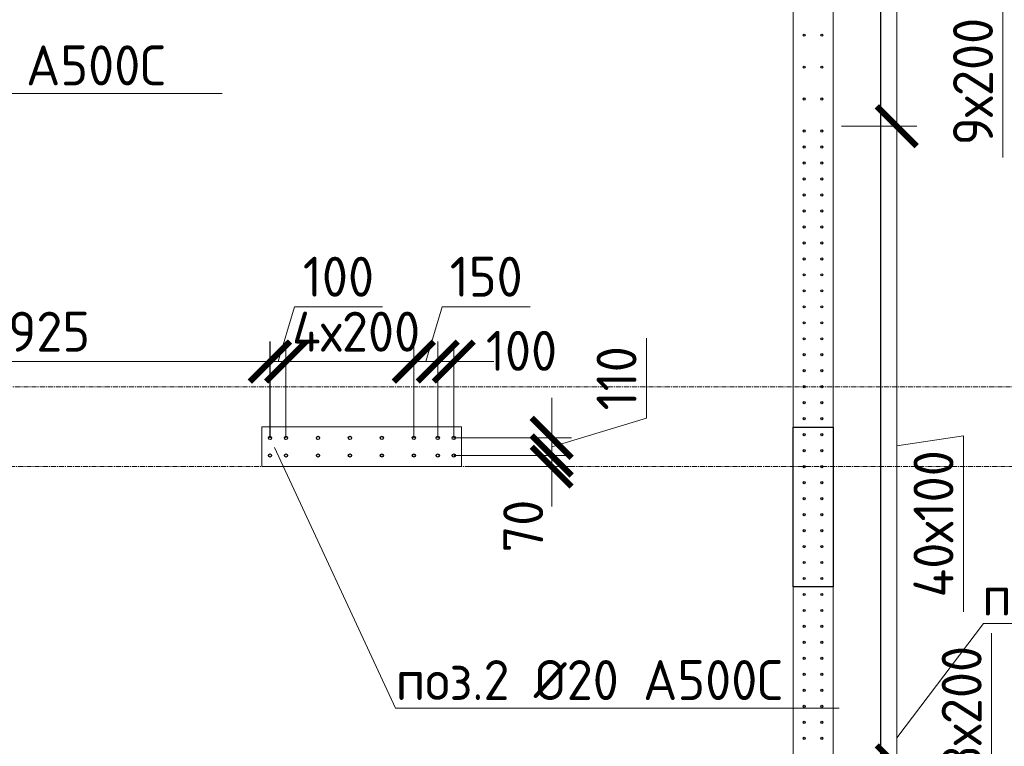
# Model space of a CAD drawing. Header units: millimetres. Extents: x -56135 to 1694203, y -446411 to -23139.
# Tile 306 of 311: x 1002718 to 1008880, y -67220 to -62673. Entities that reach past the tile are written whole.
import ezdxf
from ezdxf import colors
from ezdxf.entities.mleader import LeaderData, LeaderLine
from ezdxf.math import Vec2, Vec3

# ---------------------------------------------------------------- set-up
doc = ezdxf.new("R2010")
doc.units = ezdxf.units.MM
for name, pattern in [('01 Штриховая _4 мм_', [6, 3.5, -2.5]), ('______5', [1100, 800, -100, 100, -100]), ('HIDDEN2', [4.7625, 3.175, -1.5875]), ('осевая', [50.8, 31.75, -6.35, 6.35, -6.35])]:
    doc.linetypes.add(name, pattern=pattern)
for name, color, linetype, lineweight in [('0 Фундамент', 5, 'Continuous', 30), ('1 Стены', 3, 'Continuous', 30), ('Оси', 40, '______5', 18), ('подоснова', 151, 'Continuous', 5), ('РАЗМЕРЫ', 1, 'Continuous', 9), ('СТЕНЫ', 3, 'Continuous', 30)]:
    doc.layers.add(name, color=color, linetype=linetype, lineweight=lineweight)
doc.styles.add('GOST-2.304_Type-B', font='GOST_Common.ttf')
doc.dimstyles.new('СПДС', dxfattribs={"dimscale": 100, "dimtxt": 2.5, "dimasz": 2.5, "dimexe": 1.25, "dimexo": 0, "dimtad": 1, "dimdec": 0, "dimtxsty": 'GOST-2.304_Type-B', "dimblk": 'ARCHTICK', "dimcen": 2.5, "dimdle": 2, "dimadec": 0, "dimazin": 2, "dimtfac": 0.75, "dimtdec": 0, "dimtmove": 1, "dimatfit": 3, "dimfxl": 1, "dimtolj": 1, "dimarcsym": 1})

# ---------------------------------------------------------------- blocks, each defined once
blk = doc.blocks.new('оси 2.2-2.3')
at = {"layer": 'Оси', "color": 16, "linetype": 'осевая', "lineweight": 0, "transparency": 33554687}
for p, q in [((521254.5, -104267.9), (521254.9, -134893.5)), ((468076.3, -109995.4), (524372.9, -109995.4)), ((468653.8, -110495.4), (523696.4, -110495.4))]:
    blk.add_line(p, q, dxfattribs=at)
blk = doc.blocks.new('стены тп')
at = {"layer": '1 Стены', "color": 252, "linetype": 'HIDDEN2', "lineweight": 0, "true_color": 0x939598}
for p, q in [((909640.6, -198725.6), (909640.6, -187275.6)), ((909390.6, -187525.6), (909390.6, -197425.6)), ((906190.6, -191275.6), (906065.4, -191275.6)), ((906065.4, -191275.6), (906065.4, -191525.6)), ((907190.6, -191275.6), (906190.6, -191275.6)), ((907315.4, -191275.6), (907190.6, -191275.6)), ((907315.4, -191525.6), (907315.4, -191275.6)), ((906065.4, -191525.6), (906190.6, -191525.6)), ((906190.6, -191525.6), (907190.6, -191525.6)), ((907190.6, -191525.6), (907315.4, -191525.6))]:
    blk.add_line(p, q, dxfattribs=at)
blk = doc.blocks.new('_None')
blk = doc.blocks.new('_ArchTick')
at = {"color": 0, "linetype": 'ByBlock', "const_width": 0.15}
blk.add_lwpolyline([(-0.5, -0.5), (0.5, 0.5)], dxfattribs=at)
blk = doc.blocks.new('*D1582')
at = {"layer": 'DEFPOINTS', "color": 0, "transparency": 16777216}
for p in [(1007861.8, -61539.9), (1007861.8, -63339.9), (1008207.1, -63339.9)]:
    blk.add_point(p, dxfattribs=at)
at = {"layer": 'РАЗМЕРЫ', "color": 0, "lineweight": -2, "transparency": 16777216}
for p, q in [((1008207.1, -61339.9), (1008207.1, -63539.9)), ((1007861.8, -61539.9), (1008332.1, -61539.9)), ((1008207.1, -62439.9), (1008871.8, -62585.4)), ((1008871.8, -62585.4), (1008871.8, -63535.4)), ((1007861.8, -63339.9), (1008332.1, -63339.9))]:
    blk.add_line(p, q, dxfattribs=at)
at = {"layer": 'РАЗМЕРЫ', "color": 0, "lineweight": -2, "transparency": 16777216, "xscale": 250, "yscale": 250, "zscale": 250}
for p, rotation in [((1008207.1, -61539.9), 90), ((1008207.1, -63339.9), 270)]:
    blk.add_blockref('_ArchTick', p, dxfattribs=dict(at, rotation=rotation))
at = {"layer": 'РАЗМЕРЫ', "color": 0, "transparency": 16777216, "insert": (1008684.3, -63060.4), "char_height": 250, "attachment_point": 5, "rotation": 90, "style": 'GOST-2.304_Type-B'}
blk.add_mtext('\\A1;9х200', dxfattribs=at)
blk = doc.blocks.new('*D1583')
at = {"layer": 'DEFPOINTS', "color": 0, "transparency": 16777216}
for p in [(1008096.9, -63339.9), (1008096.9, -67339.9), (1008207.1, -67339.9)]:
    blk.add_point(p, dxfattribs=at)
at = {"layer": 'РАЗМЕРЫ', "color": 0, "lineweight": -2, "transparency": 16777216}
for p, q in [((1008207.1, -63139.9), (1008207.1, -67539.9)), ((1008096.9, -63339.9), (1008332.1, -63339.9)), ((1008207.1, -65339.9), (1008624.5, -65277.4)), ((1008624.5, -65277.4), (1008624.5, -66377.4)), ((1008096.9, -67339.9), (1008332.1, -67339.9))]:
    blk.add_line(p, q, dxfattribs=at)
at = {"layer": 'РАЗМЕРЫ', "color": 0, "lineweight": -2, "transparency": 16777216, "xscale": 250, "yscale": 250, "zscale": 250}
for p, rotation in [((1008207.1, -63339.9), 90), ((1008207.1, -67339.9), 270)]:
    blk.add_blockref('_ArchTick', p, dxfattribs=dict(at, rotation=rotation))
at = {"layer": 'РАЗМЕРЫ', "color": 0, "transparency": 16777216, "insert": (1008437, -65827.4), "char_height": 250, "attachment_point": 5, "rotation": 90, "style": 'GOST-2.304_Type-B'}
blk.add_mtext('\\A1;40х100', dxfattribs=at)
blk = doc.blocks.new('*D1542')
at = {"layer": 'DEFPOINTS', "color": 0, "transparency": 16777216}
for p in [(1001358.3, -64812.7), (1001358.3, -64970), (1004283.5, -65290)]:
    blk.add_point(p, dxfattribs=at)
at = {"layer": 'РАЗМЕРЫ', "color": 0, "lineweight": -2, "transparency": 16777216}
for p, q in [((1001358.3, -64970), (1001358.3, -64687.7)), ((1004283.5, -65290), (1004283.5, -64687.7)), ((1004483.5, -64812.7), (1001158.3, -64812.7))]:
    blk.add_line(p, q, dxfattribs=at)
at = {"layer": 'РАЗМЕРЫ', "color": 0, "lineweight": -2, "transparency": 16777216, "xscale": 250, "yscale": 250, "zscale": 250, "rotation": 180}
blk.add_blockref('_ArchTick', (1001358.3, -64812.7), dxfattribs=at)
at = {"layer": 'РАЗМЕРЫ', "color": 0, "lineweight": -2, "transparency": 16777216, "xscale": 250, "yscale": 250, "zscale": 250}
blk.add_blockref('_ArchTick', (1004283.5, -64812.7), dxfattribs=at)
at = {"layer": 'РАЗМЕРЫ', "color": 0, "transparency": 16777216, "insert": (1002820.9, -64625.2), "char_height": 250, "attachment_point": 5, "style": 'GOST-2.304_Type-B'}
blk.add_mtext('\\A1;2925', dxfattribs=at)
blk = doc.blocks.new('*D1543')
at = {"layer": 'DEFPOINTS', "color": 0, "transparency": 16777216}
for p in [(1005334.5, -64812.7), (1005334.5, -65290), (1005434.5, -65290)]:
    blk.add_point(p, dxfattribs=at)
at = {"layer": 'РАЗМЕРЫ', "color": 0, "lineweight": -2, "transparency": 16777216}
for p, q in [((1005334.5, -65290), (1005334.5, -64687.7)), ((1005434.5, -65290), (1005434.5, -64687.7)), ((1005334.5, -64812.7), (1005084.5, -64812.7)), ((1005434.5, -64812.7), (1005334.5, -64812.7)), ((1005434.5, -64812.7), (1005684.5, -64812.7))]:
    blk.add_line(p, q, dxfattribs=at)
at = {"layer": 'РАЗМЕРЫ', "color": 0, "lineweight": -2, "transparency": 16777216, "xscale": 250, "yscale": 250, "zscale": 250}
blk.add_blockref('_ArchTick', (1005334.5, -64812.7), dxfattribs=at)
at = {"layer": 'РАЗМЕРЫ', "color": 0, "lineweight": -2, "transparency": 16777216, "xscale": 250, "yscale": 250, "zscale": 250, "rotation": 180}
blk.add_blockref('_ArchTick', (1005434.5, -64812.7), dxfattribs=at)
at = {"layer": 'РАЗМЕРЫ', "color": 0, "transparency": 16777216, "insert": (1005858.5, -64745.4), "char_height": 250, "attachment_point": 5, "style": 'GOST-2.304_Type-B'}
blk.add_mtext('\\A1;100', dxfattribs=at)
blk = doc.blocks.new('*D1544')
at = {"layer": 'DEFPOINTS', "color": 0, "transparency": 16777216}
for p in [(1005184.5, -64812.7), (1005184.5, -65290), (1005334.5, -65290)]:
    blk.add_point(p, dxfattribs=at)
at = {"layer": 'РАЗМЕРЫ', "color": 0, "lineweight": -2, "transparency": 16777216}
for p, q in [((1005259.5, -64812.7), (1005362.7, -64468.9)), ((1005362.7, -64468.9), (1005912.7, -64468.9)), ((1005184.5, -65290), (1005184.5, -64687.7)), ((1005334.5, -65290), (1005334.5, -64687.7)), ((1005534.5, -64812.7), (1004984.5, -64812.7))]:
    blk.add_line(p, q, dxfattribs=at)
at = {"layer": 'РАЗМЕРЫ', "color": 0, "lineweight": -2, "transparency": 16777216, "xscale": 250, "yscale": 250, "zscale": 250, "rotation": 180}
blk.add_blockref('_ArchTick', (1005184.5, -64812.7), dxfattribs=at)
at = {"layer": 'РАЗМЕРЫ', "color": 0, "lineweight": -2, "transparency": 16777216, "xscale": 250, "yscale": 250, "zscale": 250}
blk.add_blockref('_ArchTick', (1005334.5, -64812.7), dxfattribs=at)
at = {"layer": 'РАЗМЕРЫ', "color": 0, "transparency": 16777216, "insert": (1005637.7, -64281.4), "char_height": 250, "attachment_point": 5, "style": 'GOST-2.304_Type-B'}
blk.add_mtext('\\A1;150', dxfattribs=at)
blk = doc.blocks.new('*D1545')
at = {"layer": 'DEFPOINTS', "color": 0, "transparency": 16777216}
for p in [(1004384.5, -64812.7), (1004384.5, -65290), (1005184.5, -65290)]:
    blk.add_point(p, dxfattribs=at)
at = {"layer": 'РАЗМЕРЫ', "color": 0, "lineweight": -2, "transparency": 16777216}
for p, q in [((1004384.5, -65290), (1004384.5, -64687.7)), ((1005184.5, -65290), (1005184.5, -64687.7)), ((1005384.5, -64812.7), (1004184.5, -64812.7))]:
    blk.add_line(p, q, dxfattribs=at)
at = {"layer": 'РАЗМЕРЫ', "color": 0, "lineweight": -2, "transparency": 16777216, "xscale": 250, "yscale": 250, "zscale": 250, "rotation": 180}
blk.add_blockref('_ArchTick', (1004384.5, -64812.7), dxfattribs=at)
at = {"layer": 'РАЗМЕРЫ', "color": 0, "lineweight": -2, "transparency": 16777216, "xscale": 250, "yscale": 250, "zscale": 250}
blk.add_blockref('_ArchTick', (1005184.5, -64812.7), dxfattribs=at)
at = {"layer": 'РАЗМЕРЫ', "color": 0, "transparency": 16777216, "insert": (1004823.5, -64625.2), "char_height": 250, "attachment_point": 5, "style": 'GOST-2.304_Type-B'}
blk.add_mtext('\\A1;4х200', dxfattribs=at)
blk = doc.blocks.new('*D1546')
at = {"layer": 'DEFPOINTS', "color": 0, "transparency": 16777216}
for p in [(1004284.5, -64812.7), (1004284.5, -65290), (1004384.5, -65290)]:
    blk.add_point(p, dxfattribs=at)
at = {"layer": 'РАЗМЕРЫ', "color": 0, "lineweight": -2, "transparency": 16777216}
for p, q in [((1004334.5, -64812.7), (1004437.7, -64468.9)), ((1004437.7, -64468.9), (1004987.7, -64468.9)), ((1004284.5, -65290), (1004284.5, -64687.7)), ((1004384.5, -65290), (1004384.5, -64687.7)), ((1004284.5, -64812.7), (1004034.5, -64812.7)), ((1004384.5, -64812.7), (1004284.5, -64812.7)), ((1004384.5, -64812.7), (1004284.5, -64812.7)), ((1004384.5, -64812.7), (1004634.5, -64812.7))]:
    blk.add_line(p, q, dxfattribs=at)
at = {"layer": 'РАЗМЕРЫ', "color": 0, "lineweight": -2, "transparency": 16777216, "xscale": 250, "yscale": 250, "zscale": 250}
blk.add_blockref('_ArchTick', (1004284.5, -64812.7), dxfattribs=at)
at = {"layer": 'РАЗМЕРЫ', "color": 0, "lineweight": -2, "transparency": 16777216, "xscale": 250, "yscale": 250, "zscale": 250, "rotation": 180}
blk.add_blockref('_ArchTick', (1004384.5, -64812.7), dxfattribs=at)
at = {"layer": 'РАЗМЕРЫ', "color": 0, "transparency": 16777216, "insert": (1004712.7, -64281.4), "char_height": 250, "attachment_point": 5, "style": 'GOST-2.304_Type-B'}
blk.add_mtext('\\A1;100', dxfattribs=at)
blk = doc.blocks.new('*D2005')
at = {"layer": 'DEFPOINTS', "color": 0, "transparency": 16777216}
for p in [(1005434.5, -65400), (1006047.3, -65400), (1005509.6, -65470)]:
    blk.add_point(p, dxfattribs=at)
at = {"layer": 'РАЗМЕРЫ', "color": 0, "lineweight": -2, "transparency": 16777216}
for p, q in [((1006047.3, -65400), (1006047.3, -65150)), ((1005434.5, -65400), (1006172.3, -65400)), ((1006047.3, -65470), (1006047.3, -65400)), ((1005509.6, -65470), (1006172.3, -65470)), ((1006047.3, -65470), (1006047.3, -65720))]:
    blk.add_line(p, q, dxfattribs=at)
at = {"layer": 'РАЗМЕРЫ', "color": 0, "lineweight": -2, "transparency": 16777216, "xscale": 250, "yscale": 250, "zscale": 250}
for p, rotation in [((1006047.3, -65400), 270), ((1006047.3, -65470), 90)]:
    blk.add_blockref('_ArchTick', p, dxfattribs=dict(at, rotation=rotation))
at = {"layer": 'РАЗМЕРЫ', "color": 0, "transparency": 16777216, "insert": (1005869, -65842), "char_height": 250, "attachment_point": 5, "rotation": 90, "style": 'GOST-2.304_Type-B'}
blk.add_mtext('\\A1;70', dxfattribs=at)
blk = doc.blocks.new('*D2006')
at = {"layer": 'DEFPOINTS', "color": 0, "transparency": 16777216}
for p in [(1005434.5, -65290), (1006047.3, -65290), (1005551.3, -65400)]:
    blk.add_point(p, dxfattribs=at)
at = {"layer": 'РАЗМЕРЫ', "color": 0, "lineweight": -2, "transparency": 16777216}
for p, q in [((1006641, -65166.9), (1006641, -64666.9)), ((1006047.3, -65290), (1006047.3, -65040)), ((1006047.3, -65345), (1006641, -65166.9)), ((1005434.5, -65290), (1006172.3, -65290)), ((1006047.3, -65400), (1006047.3, -65290)), ((1006047.3, -65400), (1006047.3, -65290)), ((1005551.3, -65400), (1006172.3, -65400)), ((1006047.3, -65400), (1006047.3, -65650))]:
    blk.add_line(p, q, dxfattribs=at)
at = {"layer": 'РАЗМЕРЫ', "color": 0, "lineweight": -2, "transparency": 16777216, "xscale": 250, "yscale": 250, "zscale": 250}
for p, rotation in [((1006047.3, -65290), 270), ((1006047.3, -65400), 90)]:
    blk.add_blockref('_ArchTick', p, dxfattribs=dict(at, rotation=rotation))
at = {"layer": 'РАЗМЕРЫ', "color": 0, "transparency": 16777216, "insert": (1006453.5, -64916.9), "char_height": 250, "attachment_point": 5, "rotation": 90, "style": 'GOST-2.304_Type-B'}
blk.add_mtext('\\A1;110', dxfattribs=at)
blk = doc.blocks.new('*D2030')
at = {"layer": 'DEFPOINTS', "color": 0, "transparency": 16777216}
for p in [(1008096.9, -67339.9), (1007738.2, -67939.9, -720), (1008207.1, -67939.9)]:
    blk.add_point(p, dxfattribs=at)
at = {"layer": 'РАЗМЕРЫ', "color": 0, "lineweight": -2, "transparency": 16777216}
for p, q in [((1008800.8, -67461.8), (1008800.8, -66511.8)), ((1008207.1, -67139.9), (1008207.1, -68139.9)), ((1008096.9, -67339.9), (1008332.1, -67339.9)), ((1008207.1, -67639.9), (1008800.8, -67461.8)), ((1007738.2, -67939.9), (1008332.1, -67939.9))]:
    blk.add_line(p, q, dxfattribs=at)
at = {"layer": 'РАЗМЕРЫ', "color": 0, "lineweight": -2, "transparency": 16777216, "xscale": 250, "yscale": 250, "zscale": 250}
for p, rotation in [((1008207.1, -67339.9), 90), ((1008207.1, -67939.9), 270)]:
    blk.add_blockref('_ArchTick', p, dxfattribs=dict(at, rotation=rotation))
at = {"layer": 'РАЗМЕРЫ', "color": 0, "transparency": 16777216, "insert": (1008613.3, -66986.8), "char_height": 250, "attachment_point": 5, "rotation": 90, "style": 'GOST-2.304_Type-B'}
blk.add_mtext('\\A1;3х200', dxfattribs=at)
blk = doc.blocks.new('стены  тп')
at = {"layer": 'СТЕНЫ', "color": 251, "linetype": '01 Штриховая _4 мм_', "lineweight": 0, "true_color": 0x636466}
for p, q in [((589762.3, -327825.7, 3100), (589762.3, -316375.7, 3100)), ((589512.3, -316625.7, 3100), (589512.3, -326525.7, 3100)), ((586312.3, -320375.7, 3100), (586187.1, -320375.7, 3100)), ((586187.1, -320375.7, 3100), (586187.1, -320625.7, 3100)), ((587312.3, -320375.7, 3100), (586312.3, -320375.7, 3100)), ((587437.1, -320375.7, 3100), (587312.3, -320375.7, 3100)), ((587437.1, -320625.7, 3100), (587437.1, -320375.7, 3100)), ((586187.1, -320625.7, 3100), (586312.3, -320625.7, 3100)), ((586312.3, -320625.7, 3100), (587312.3, -320625.7, 3100)), ((587312.3, -320625.7, 3100), (587437.1, -320625.7, 3100))]:
    blk.add_line(p, q, dxfattribs=at)
blk = doc.blocks.new('прпрп')
at = {"color": 1, "lineweight": 30}
blk.add_lwpolyline([(1007558.2, -65222.1), (1007808.2, -65222.1), (1007808.2, -66222.1), (1007558.2, -66222.1)], close=True, dxfattribs=at)
at = {"layer": '0 Фундамент'}
blk.add_lwpolyline([(960458, -61120), (960458, -85300), (967808, -85300), (967808, -85300), (980308, -85300), (980308, -85300), (982658, -85300), (982658, -85300), (1008108, -85300), (1008108, -81220), (1009588, -81220), (1009588, -72620), (1008108, -72620), (1008108, -61120), (960458, -61120)], dxfattribs=at)
at = {"layer": 'РАЗМЕРЫ', "color": 8, "linetype": 'Continuous', "lineweight": 30}
for centre in [(1007627.8, -62769.9, -720), (1007738.2, -62769.9, -720), (1007627.8, -62969.9, -720), (1007738.2, -62969.9, -720), (1007627.8, -63169.9, -720), (1007738.2, -63169.9, -720), (1007627.8, -63369.9, -720), (1007738.2, -63369.9, -720), (1007627.8, -63469.9, -720), (1007738.2, -63469.9, -720), (1007627.8, -63569.9, -720), (1007738.2, -63569.9, -720), (1007627.8, -63669.9, -720), (1007738.2, -63669.9, -720), (1007627.8, -63769.9, -720), (1007738.2, -63769.9, -720), (1007627.8, -63869.9, -720), (1007738.2, -63869.9, -720), (1007627.8, -63969.9, -720), (1007738.2, -63969.9, -720), (1007627.8, -64069.9, -720), (1007738.2, -64069.9, -720), (1007627.8, -64169.9, -720), (1007738.2, -64169.9, -720), (1007627.8, -64269.9, -720), (1007738.2, -64269.9, -720), (1007627.8, -64369.9, -720), (1007738.2, -64369.9, -720), (1007627.8, -64469.9, -720), (1007738.2, -64469.9, -720), (1007627.8, -64569.9, -720), (1007738.2, -64569.9, -720), (1007627.8, -64669.9, -720), (1007738.2, -64669.9, -720), (1007627.8, -64769.9, -720), (1007738.2, -64769.9, -720), (1007627.8, -64869.9, -720), (1007738.2, -64869.9, -720), (1007627.8, -64969.9, -720), (1007738.2, -64969.9, -720), (1007627.8, -65069.9, -720), (1007738.2, -65069.9, -720), (1007627.8, -65169.9, -720), (1007738.2, -65169.9, -720), (1007627.8, -65269.9, -720), (1007738.2, -65269.9, -720), (1007627.8, -65369.9, -720), (1007738.2, -65369.9, -720), (1007627.8, -65469.9, -720), (1007738.2, -65469.9, -720), (1007627.8, -65569.9, -720), (1007738.2, -65569.9, -720), (1007627.8, -65669.9, -720), (1007738.2, -65669.9, -720), (1007627.8, -65769.9, -720), (1007738.2, -65769.9, -720), (1007627.8, -65869.9, -720), (1007738.2, -65869.9, -720), (1007627.8, -65969.9, -720), (1007738.2, -65969.9, -720), (1007627.8, -66069.9, -720), (1007738.2, -66069.9, -720), (1007627.8, -66169.9, -720), (1007738.2, -66169.9, -720), (1007627.8, -66269.9, -720), (1007738.2, -66269.9, -720), (1007627.8, -66369.9, -720), (1007738.2, -66369.9, -720), (1007627.8, -66469.9, -720), (1007738.2, -66469.9, -720), (1007627.8, -66569.9, -720), (1007738.2, -66569.9, -720), (1007627.8, -66669.9, -720), (1007738.2, -66669.9, -720), (1007627.8, -66769.9, -720), (1007738.2, -66769.9, -720), (1007627.8, -66869.9, -720), (1007738.2, -66869.9, -720), (1007627.8, -66969.9, -720), (1007738.2, -66969.9, -720), (1007627.8, -67069.9, -720), (1007738.2, -67069.9, -720), (1007627.8, -67169.9, -720), (1007738.2, -67169.9, -720)]:
    blk.add_circle(centre, 7, dxfattribs=at)
at = {"layer": 'РАЗМЕРЫ', "color": 6, "linetype": 'Continuous', "lineweight": 30}
for centre in [(1004284.5, -65290), (1004384.5, -65290), (1004584.5, -65290), (1004784.5, -65290), (1004984.5, -65290), (1005184.5, -65290), (1005334.5, -65290), (1005434.5, -65290), (1004284.5, -65400), (1004384.5, -65400), (1004584.5, -65400), (1004784.5, -65400), (1004984.5, -65400), (1005184.5, -65400), (1005334.5, -65400), (1005434.5, -65400)]:
    blk.add_circle(centre, 10, dxfattribs=at)
at = {"layer": 'РАЗМЕРЫ', "color": 1}
for name, p in [('оси 2.2-2.3', (486303.3, 45025.4)), ('стены тп', (98167.6, 126055.6))]:
    blk.add_blockref(name, p, dxfattribs=at)
at = {"layer": 'РАЗМЕРЫ'}
blk.add_blockref('стены  тп', (418045.9, 255155.8, -3100), dxfattribs=at)
at = {"layer": 'РАЗМЕРЫ', "color": 1}
for base, p1, p2, text, picture, middle in [((1008207.1, -63339.9), (1007861.8, -61539.9), (1007861.8, -63339.9), '9х200', '*D1582', (1008871.8, -62647.9)), ((1008207.1, -67339.9), (1008096.9, -63339.9), (1008096.9, -67339.9), '40х100', '*D1583', (1008624.5, -65339.9))]:
    dim = blk.add_linear_dim(base=base, p1=p1, p2=p2, angle=90, text=text, dimstyle='СПДС', dxfattribs=at)
    dim.commit()
    dim.dimension.update_dxf_attribs({"geometry": picture, "text_midpoint": middle, "dimtype": 128})
for base, p1, p2, picture, middle in [((1004284.5, -64812.7), (1004384.5, -65290), (1004284.5, -65290), '*D1546', (1004500.2, -64281.4)), ((1005184.5, -64812.7), (1005334.5, -65290), (1005184.5, -65290), '*D1544', (1005425.2, -64281.4))]:
    dim = blk.add_linear_dim(base=base, p1=p1, p2=p2, dimstyle='СПДС', dxfattribs=at)
    dim.commit()
    dim.dimension.update_dxf_attribs({"geometry": picture, "text_midpoint": middle})
at = {"layer": 'РАЗМЕРЫ'}
dim = blk.add_linear_dim(base=(1001358.3, -64812.7), p1=(1004283.5, -65290), p2=(1001358.3, -64970), dimstyle='СПДС', dxfattribs=at)
dim.commit()
dim.dimension.update_dxf_attribs({"geometry": '*D1542', "text_midpoint": (1002820.9, -64625.2)})
at = {"layer": 'РАЗМЕРЫ', "color": 1}
dim = blk.add_linear_dim(base=(1004384.5, -64812.7), p1=(1005184.5, -65290), p2=(1004384.5, -65290), text='4х200', dimstyle='СПДС', dxfattribs=at)
dim.commit()
dim.dimension.update_dxf_attribs({"geometry": '*D1545', "text_midpoint": (1004823.5, -64812.7), "dimtype": 128})
dim = blk.add_linear_dim(base=(1005334.5, -64812.7), p1=(1005434.5, -65290), p2=(1005334.5, -65290), dimstyle='СПДС', dxfattribs=at)
dim.commit()
dim.dimension.update_dxf_attribs({"geometry": '*D1543', "text_midpoint": (1005858.5, -64932.9), "dimtype": 128})
dim = blk.add_linear_dim(base=(1006047.3, -65290), p1=(1005551.3, -65400), p2=(1005434.5, -65290), angle=90, dimstyle='СПДС', dxfattribs=at)
dim.commit()
dim.dimension.update_dxf_attribs({"geometry": '*D2006', "text_midpoint": (1006453.5, -65104.4)})
dim = blk.add_linear_dim(base=(1006047.3, -65400), p1=(1005509.6, -65470), p2=(1005434.5, -65400), angle=90, dimstyle='СПДС', dxfattribs=at)
dim.commit()
dim.dimension.update_dxf_attribs({"geometry": '*D2005', "text_midpoint": (1006056.5, -65842), "dimtype": 128})
dim = blk.add_linear_dim(base=(1008207.1, -67939.9), p1=(1008096.9, -67339.9), p2=(1007738.2, -67939.9, -720), angle=90, text='3х200', dimstyle='СПДС', dxfattribs=at)
dim.commit()
dim.dimension.update_dxf_attribs({"geometry": '*D2030', "text_midpoint": (1008613.3, -67399.3)})
at = {"layer": 'подоснова', "color": 4, "ltscale": 0.3}
ml = blk.add_multileader_mtext('Standard', dxfattribs=at)
ml.set_content('{\\C2;поз.2 %%C20 А500С }', color=4, style='GOST-2.304_Type-B')
ml.set_leader_properties(color=256, linetype='ByLayer', lineweight=15)
ml.set_arrow_properties(name='NONE')
ml.build(insert=Vec2(0, 0))
ml.multileader.update_dxf_attribs({"text_left_attachment_type": 6, "text_right_attachment_type": 6, "dogleg_length": 0.1, "arrow_head_size": 18})
ctx = ml.context
ctx.base_point, ctx.char_height, ctx.arrow_head_size, ctx.landing_gap_size, ctx.plane_origin = Vec3(1001209.3, -63133.9), 250, 18, 20, Vec3(1004826.5, -63372.1)
ctx.left_attachment, ctx.right_attachment, ctx.text_align_type = 6, 6, 1
notes = []
notes.append((ctx, [(1, (1, 1, 0), (1001209.2, -63133.9), (1, 0), 0.1, [(0, [(1000449.9, -65258.3)], 0, [])])]))
ctx.mtext.insert, ctx.mtext.width, ctx.mtext.alignment, ctx.mtext.flow_direction = Vec3(1002421.1, -62833.9), 4075.871, 2, 5
ml = blk.add_multileader_mtext('Standard', dxfattribs=at)
ml.set_content('{\\C2;поз.2 %%C20 А500С }', color=4, style='GOST-2.304_Type-B')
ml.set_leader_properties(color=256, linetype='ByLayer', lineweight=15)
ml.set_arrow_properties(name='NONE')
ml.build(insert=Vec2(0, 0))
ml.multileader.update_dxf_attribs({"text_left_attachment_type": 6, "text_right_attachment_type": 6, "dogleg_length": 0.1, "arrow_head_size": 18})
ctx = ml.context
ctx.base_point, ctx.char_height, ctx.arrow_head_size, ctx.landing_gap_size, ctx.plane_origin = Vec3(1005071, -66980.3), 250, 18, 20, Vec3(1008688.3, -63463)
ctx.left_attachment, ctx.right_attachment, ctx.text_align_type = 6, 6, 1
notes.append((ctx, [(1, (1, 1, 0), (1005070.9, -66980.3), (1, 0), 0.1, [(0, [(1004311.6, -65349.3)], 0, [])])]))
ctx.mtext.insert, ctx.mtext.width, ctx.mtext.alignment, ctx.mtext.flow_direction = Vec3(1006282.9, -66680.3), 4075.871, 2, 5
ml = blk.add_multileader_mtext('Standard', dxfattribs=at)
ml.set_content('{\\C2;поз.5 %%C12 А500С }', color=4, style='GOST-2.304_Type-B')
ml.set_leader_properties(color=256, linetype='ByLayer', lineweight=15)
ml.set_arrow_properties(name='NONE')
ml.build(insert=Vec2(0, 0))
ml.multileader.update_dxf_attribs({"text_left_attachment_type": 6, "text_right_attachment_type": 6, "dogleg_length": 0.1, "arrow_head_size": 18})
ctx = ml.context
ctx.base_point, ctx.char_height, ctx.arrow_head_size, ctx.landing_gap_size, ctx.plane_origin = Vec3(1008749.4, -66451.7), 250, 18, 20, Vec3(1019885, -66089.2)
ctx.left_attachment, ctx.right_attachment, ctx.text_align_type = 6, 6, 1
notes.append((ctx, [(1, (1, 1, 0), (1008749.3, -66451.7), (1, 0), 0.1, [(0, [(1008207.1, -67167.9)], 0, [])])]))
ctx.mtext.insert, ctx.mtext.width, ctx.mtext.alignment, ctx.mtext.flow_direction = Vec3(1009936.3, -66151.7), 4075.871, 2, 5
for ctx, leaders in notes:
    for number, flags, end, landing, length, lines in leaders:
        leader = LeaderData()
        leader.index, (leader.has_last_leader_line, leader.has_dogleg_vector, leader.attachment_direction) = number, flags
        leader.last_leader_point, leader.dogleg_vector, leader.dogleg_length = Vec3(end), Vec3(landing), length
        for number, points, colour, breaks in lines:
            line = LeaderLine()
            line.index, line.vertices, line.color, line.breaks = number, Vec3.list(points), colors.encode_raw_color(colour), breaks
            leader.lines.append(line)
        ctx.leaders.append(leader)

msp = doc.modelspace()

# ---------------------------------------------------------------- block references
at = {"layer": 'РАЗМЕРЫ'}
msp.add_blockref('прпрп', (0, 0), dxfattribs=at)

doc.saveas('drawing.dxf')
